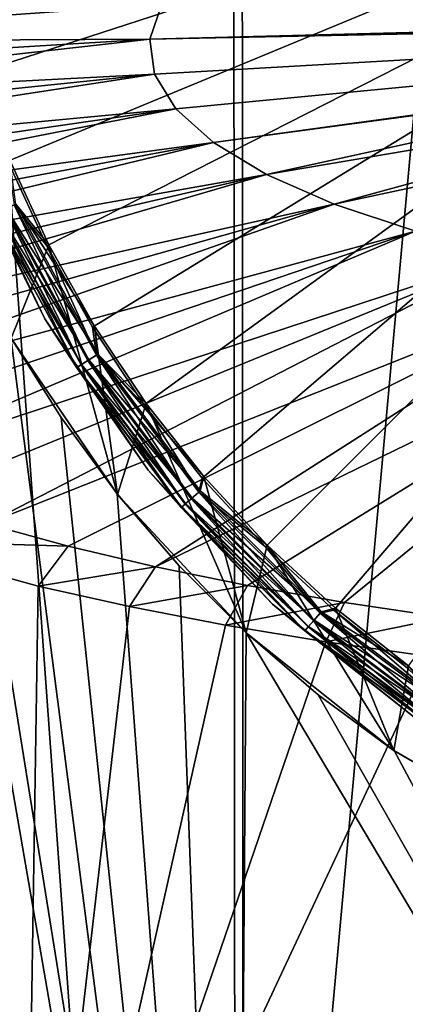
# Model space of a CAD drawing. Header units: millimetres. Extents: x -24 to 24, y 0 to 188.
# Tile 351 of 460: x -2.793 to -1.801, y 153.862 to 156.394. Entities that reach past the tile are written whole.
import ezdxf

# ---------------------------------------------------------------- set-up
doc = ezdxf.new("R2010")
doc.units = ezdxf.units.MM
doc.header["$LTSCALE"] = 58.620611
for name, color, linetype in [('132', 7, 'CONTINUOUS'), ('134', 7, 'CONTINUOUS'), ('135', 7, 'CONTINUOUS'), ('137', 7, 'CONTINUOUS'), ('139', 7, 'CONTINUOUS'), ('141', 7, 'CONTINUOUS'), ('173', 7, 'CONTINUOUS'), ('402', 7, 'CONTINUOUS'), ('500', 7, 'CONTINUOUS'), ('503', 7, 'CONTINUOUS'), ('76', 7, 'CONTINUOUS')]:
    doc.layers.add(name, color=color, linetype=linetype)

msp = doc.modelspace()

# ---------------------------------------------------------------- linework, layer by layer
at = {"layer": '132', "color": 7, "linetype": 'CONTINUOUS'}
for points in [[(-2.8178, 156.0328, 23.55), (-2.8146, 155.575, 23.55), (-2.7176, 155.8153, 23.55), (-2.8178, 156.0328, 23.55)], [(-2.8146, 155.575, 23.55), (-2.5409, 155.1736, 23.55), (-2.7176, 155.8153, 23.55), (-2.8146, 155.575, 23.55)], [(-2.7176, 155.8153, 23.55), (-2.5409, 155.1736, 23.55), (-2.6005, 155.6064, 23.55), (-2.7176, 155.8153, 23.55)], [(-2.6005, 155.6064, 23.55), (-2.5409, 155.1736, 23.55), (-2.4675, 155.4073, 23.55), (-2.6005, 155.6064, 23.55)], [(-2.5409, 155.1736, 23.55), (-2.2105, 154.8175, 23.55), (-2.4675, 155.4073, 23.55), (-2.5409, 155.1736, 23.55)], [(-2.4675, 155.4073, 23.55), (-2.2105, 154.8175, 23.55), (-2.3192, 155.2192, 23.55), (-2.4675, 155.4073, 23.55)], [(-2.3192, 155.2192, 23.55), (-2.2105, 154.8175, 23.55), (-2.1567, 155.0433, 23.55), (-2.3192, 155.2192, 23.55)], [(-2.2105, 154.8175, 23.55), (-1.8308, 154.5147, 23.55), (-2.1567, 155.0433, 23.55), (-2.2105, 154.8175, 23.55)], [(-2.1567, 155.0433, 23.55), (-1.8308, 154.5147, 23.55), (-1.9808, 154.8808, 23.55), (-2.1567, 155.0433, 23.55)], [(-1.9808, 154.8808, 23.55), (-1.8308, 154.5147, 23.55), (-1.7927, 154.7325, 23.55), (-1.9808, 154.8808, 23.55)], [(-1.8308, 154.5147, 23.55), (-1.4101, 154.2719, 23.55), (-1.7927, 154.7325, 23.55), (-1.8308, 154.5147, 23.55)]]:
    msp.add_3dface(points, dxfattribs=at)
at = {"layer": '134', "color": 7, "linetype": 'CONTINUOUS'}
for points in [[(-2.8159, 155.5773, 24.086), (-2.6865, 155.371, 24.1007), (-2.8146, 155.575, 23.55), (-2.8159, 155.5773, 24.086)], [(-2.6865, 155.371, 24.1007), (-2.5418, 155.1747, 24.1164), (-2.8146, 155.575, 23.55), (-2.6865, 155.371, 24.1007)], [(-2.5418, 155.1747, 24.1164), (-2.5409, 155.1736, 23.55), (-2.8146, 155.575, 23.55), (-2.5418, 155.1747, 24.1164)], [(-2.5418, 155.1747, 24.1164), (-2.3827, 154.9898, 24.1327), (-2.5409, 155.1736, 23.55), (-2.5418, 155.1747, 24.1164)], [(-2.3827, 154.9898, 24.1327), (-2.2105, 154.8175, 23.55), (-2.5409, 155.1736, 23.55), (-2.3827, 154.9898, 24.1327)], [(-2.3827, 154.9898, 24.1327), (-2.2102, 154.8172, 24.1491), (-2.2105, 154.8175, 23.55), (-2.3827, 154.9898, 24.1327)], [(-2.2102, 154.8172, 24.1491), (-2.0253, 154.6583, 24.1653), (-2.2105, 154.8175, 23.55), (-2.2102, 154.8172, 24.1491)], [(-2.0253, 154.6583, 24.1653), (-1.8308, 154.5147, 23.55), (-2.2105, 154.8175, 23.55), (-2.0253, 154.6583, 24.1653)], [(-2.0253, 154.6583, 24.1653), (-1.8291, 154.5135, 24.1809), (-1.8308, 154.5147, 23.55), (-2.0253, 154.6583, 24.1653)], [(-1.8291, 154.5135, 24.1809), (-1.4101, 154.2719, 23.55), (-1.8308, 154.5147, 23.55), (-1.8291, 154.5135, 24.1809)], [(-1.8291, 154.5135, 24.1809), (-1.4074, 154.2706, 24.2091), (-1.4101, 154.2719, 23.55), (-1.8291, 154.5135, 24.1809)]]:
    msp.add_3dface(points, dxfattribs=at)
at = {"layer": '135', "color": 7, "linetype": 'CONTINUOUS'}
for points in [[(-2.9717, 156.4866, 24.1559), (-2.9066, 156.2556, 24.1559), (0, 157.2, 24.25), (-2.9717, 156.4866, 24.1559)], [(-2.9066, 156.2556, 24.1559), (-2.8235, 156.0305, 24.1559), (0, 157.2, 24.25), (-2.9066, 156.2556, 24.1559)], [(-2.8235, 156.0305, 24.1559), (-2.7231, 155.8125, 24.1559), (0, 157.2, 24.25), (-2.8235, 156.0305, 24.1559)], [(-2.7231, 155.8125, 24.1559), (-2.6058, 155.6032, 24.1559), (0, 157.2, 24.25), (-2.7231, 155.8125, 24.1559)], [(-2.6058, 155.6032, 24.1559), (-2.4725, 155.4036, 24.1559), (0, 157.2, 24.25), (-2.6058, 155.6032, 24.1559)], [(-2.4725, 155.4036, 24.1559), (-2.3239, 155.2152, 24.1559), (0, 157.2, 24.25), (-2.4725, 155.4036, 24.1559)], [(-2.3239, 155.2152, 24.1559), (-2.161, 155.039, 24.1559), (0, 157.2, 24.25), (-2.3239, 155.2152, 24.1559)], [(-2.161, 155.039, 24.1559), (-1.9848, 154.8761, 24.1559), (0, 157.2, 24.25), (-2.161, 155.039, 24.1559)], [(-1.9848, 154.8761, 24.1559), (-1.7964, 154.7275, 24.1559), (0, 157.2, 24.25), (-1.9848, 154.8761, 24.1559)]]:
    msp.add_3dface(points, dxfattribs=at)
at = {"layer": '137', "color": 7, "linetype": 'CONTINUOUS'}
for points in [[(-2.9323, 156.0492, 23.65), (-2.728, 155.625, 23.65), (-2.9323, 156.0492, 24.0561), (-2.9323, 156.0492, 23.65)], [(-2.9323, 156.0492, 24.0561), (-2.728, 155.625, 23.65), (-2.728, 155.625, 24.0561), (-2.9323, 156.0492, 24.0561)], [(-2.728, 155.625, 23.65), (-2.4628, 155.236, 23.65), (-2.728, 155.625, 24.0561), (-2.728, 155.625, 23.65)], [(-2.728, 155.625, 24.0561), (-2.4628, 155.236, 23.65), (-2.4628, 155.236, 24.0561), (-2.728, 155.625, 24.0561)], [(-2.4628, 155.236, 23.65), (-2.1425, 154.8909, 23.65), (-2.4628, 155.236, 24.0561), (-2.4628, 155.236, 23.65)], [(-2.4628, 155.236, 24.0561), (-2.1425, 154.8909, 23.65), (-2.1425, 154.8909, 24.0561), (-2.4628, 155.236, 24.0561)], [(-2.1425, 154.8909, 23.65), (-1.7745, 154.5973, 23.65), (-2.1425, 154.8909, 24.0561), (-2.1425, 154.8909, 23.65)], [(-2.1425, 154.8909, 24.0561), (-1.7745, 154.5973, 23.65), (-1.7745, 154.5973, 24.0561), (-2.1425, 154.8909, 24.0561)]]:
    msp.add_3dface(points, dxfattribs=at)
at = {"layer": '139', "color": 7, "linetype": 'CONTINUOUS'}
for points in [[(-2.9323, 156.0492, 24.0561), (-2.728, 155.625, 24.0561), (-2.8612, 155.8933, 24.0858), (-2.9323, 156.0492, 24.0561)], [(-2.7231, 155.8125, 24.1559), (-2.8235, 156.0305, 24.1559), (-2.8066, 155.9183, 24.1496), (-2.7231, 155.8125, 24.1559)], [(-2.8492, 155.8988, 24.1129), (-2.6351, 155.5065, 24.1129), (-2.8305, 155.9074, 24.1348), (-2.8492, 155.8988, 24.1129)], [(-2.8305, 155.9074, 24.1348), (-2.6177, 155.5177, 24.1348), (-2.8066, 155.9183, 24.1496), (-2.8305, 155.9074, 24.1348)], [(-2.8305, 155.9074, 24.1348), (-2.6351, 155.5065, 24.1129), (-2.6177, 155.5177, 24.1348), (-2.8305, 155.9074, 24.1348)], [(-2.7231, 155.8125, 24.1559), (-2.8066, 155.9183, 24.1496), (-2.5957, 155.5319, 24.1496), (-2.7231, 155.8125, 24.1559)], [(-2.8066, 155.9183, 24.1496), (-2.6177, 155.5177, 24.1348), (-2.5957, 155.5319, 24.1496), (-2.8066, 155.9183, 24.1496)], [(-2.8612, 155.8933, 24.0858), (-2.6461, 155.4994, 24.0858), (-2.8492, 155.8988, 24.1129), (-2.8612, 155.8933, 24.0858)], [(-2.8612, 155.8933, 24.0858), (-2.728, 155.625, 24.0561), (-2.6461, 155.4994, 24.0858), (-2.8612, 155.8933, 24.0858)], [(-2.8492, 155.8988, 24.1129), (-2.6461, 155.4994, 24.0858), (-2.6351, 155.5065, 24.1129), (-2.8492, 155.8988, 24.1129)], [(-2.6058, 155.6032, 24.1559), (-2.7231, 155.8125, 24.1559), (-2.5957, 155.5319, 24.1496), (-2.6058, 155.6032, 24.1559)], [(-2.728, 155.625, 24.0561), (-2.4628, 155.236, 24.0561), (-2.6461, 155.4994, 24.0858), (-2.728, 155.625, 24.0561)], [(-2.4725, 155.4036, 24.1559), (-2.6058, 155.6032, 24.1559), (-2.5957, 155.5319, 24.1496), (-2.4725, 155.4036, 24.1559)], [(-2.6177, 155.5177, 24.1348), (-2.3517, 155.1623, 24.1348), (-2.5957, 155.5319, 24.1496), (-2.6177, 155.5177, 24.1348)], [(-2.4725, 155.4036, 24.1559), (-2.5957, 155.5319, 24.1496), (-2.3318, 155.1795, 24.1496), (-2.4725, 155.4036, 24.1559)], [(-2.5957, 155.5319, 24.1496), (-2.3517, 155.1623, 24.1348), (-2.3318, 155.1795, 24.1496), (-2.5957, 155.5319, 24.1496)], [(-2.6461, 155.4994, 24.0858), (-2.3772, 155.1401, 24.0858), (-2.6351, 155.5065, 24.1129), (-2.6461, 155.4994, 24.0858)], [(-2.6461, 155.4994, 24.0858), (-2.4628, 155.236, 24.0561), (-2.3772, 155.1401, 24.0858), (-2.6461, 155.4994, 24.0858)], [(-2.6351, 155.5065, 24.1129), (-2.3672, 155.1488, 24.1129), (-2.6177, 155.5177, 24.1348), (-2.6351, 155.5065, 24.1129)], [(-2.6351, 155.5065, 24.1129), (-2.3772, 155.1401, 24.0858), (-2.3672, 155.1488, 24.1129), (-2.6351, 155.5065, 24.1129)], [(-2.6177, 155.5177, 24.1348), (-2.3672, 155.1488, 24.1129), (-2.3517, 155.1623, 24.1348), (-2.6177, 155.5177, 24.1348)], [(-2.3239, 155.2152, 24.1559), (-2.4725, 155.4036, 24.1559), (-2.3318, 155.1795, 24.1496), (-2.3239, 155.2152, 24.1559)], [(-2.4628, 155.236, 24.0561), (-2.1425, 154.8909, 24.0561), (-2.3772, 155.1401, 24.0858), (-2.4628, 155.236, 24.0561)], [(-2.161, 155.039, 24.1559), (-2.3239, 155.2152, 24.1559), (-2.3318, 155.1795, 24.1496), (-2.161, 155.039, 24.1559)], [(-2.3517, 155.1623, 24.1348), (-2.0377, 154.8483, 24.1348), (-2.3318, 155.1795, 24.1496), (-2.3517, 155.1623, 24.1348)], [(-2.161, 155.039, 24.1559), (-2.3318, 155.1795, 24.1496), (-2.0205, 154.8682, 24.1496), (-2.161, 155.039, 24.1559)], [(-2.3318, 155.1795, 24.1496), (-2.0377, 154.8483, 24.1348), (-2.0205, 154.8682, 24.1496), (-2.3318, 155.1795, 24.1496)], [(-2.3772, 155.1401, 24.0858), (-2.0599, 154.8228, 24.0858), (-2.3672, 155.1488, 24.1129), (-2.3772, 155.1401, 24.0858)], [(-2.3772, 155.1401, 24.0858), (-2.1425, 154.8909, 24.0561), (-2.0599, 154.8228, 24.0858), (-2.3772, 155.1401, 24.0858)], [(-2.3672, 155.1488, 24.1129), (-2.0512, 154.8328, 24.1129), (-2.3517, 155.1623, 24.1348), (-2.3672, 155.1488, 24.1129)], [(-2.3672, 155.1488, 24.1129), (-2.0599, 154.8228, 24.0858), (-2.0512, 154.8328, 24.1129), (-2.3672, 155.1488, 24.1129)], [(-2.3517, 155.1623, 24.1348), (-2.0512, 154.8328, 24.1129), (-2.0377, 154.8483, 24.1348), (-2.3517, 155.1623, 24.1348)], [(-1.9848, 154.8761, 24.1559), (-2.161, 155.039, 24.1559), (-2.0205, 154.8682, 24.1496), (-1.9848, 154.8761, 24.1559)], [(-2.1425, 154.8909, 24.0561), (-1.7745, 154.5973, 24.0561), (-2.0599, 154.8228, 24.0858), (-2.1425, 154.8909, 24.0561)], [(-2.0377, 154.8483, 24.1348), (-1.6823, 154.5823, 24.1348), (-2.0205, 154.8682, 24.1496), (-2.0377, 154.8483, 24.1348)], [(-1.9848, 154.8761, 24.1559), (-2.0205, 154.8682, 24.1496), (-1.6681, 154.6043, 24.1496), (-1.9848, 154.8761, 24.1559)], [(-2.0205, 154.8682, 24.1496), (-1.6823, 154.5823, 24.1348), (-1.6681, 154.6043, 24.1496), (-2.0205, 154.8682, 24.1496)], [(-1.7964, 154.7275, 24.1559), (-1.9848, 154.8761, 24.1559), (-1.6681, 154.6043, 24.1496), (-1.7964, 154.7275, 24.1559)], [(-2.0512, 154.8328, 24.1129), (-1.6935, 154.5649, 24.1129), (-2.0377, 154.8483, 24.1348), (-2.0512, 154.8328, 24.1129)], [(-2.0377, 154.8483, 24.1348), (-1.6935, 154.5649, 24.1129), (-1.6823, 154.5823, 24.1348), (-2.0377, 154.8483, 24.1348)], [(-2.0599, 154.8228, 24.0858), (-1.7006, 154.5539, 24.0858), (-2.0512, 154.8328, 24.1129), (-2.0599, 154.8228, 24.0858)], [(-2.0599, 154.8228, 24.0858), (-1.7745, 154.5973, 24.0561), (-1.7006, 154.5539, 24.0858), (-2.0599, 154.8228, 24.0858)], [(-2.0512, 154.8328, 24.1129), (-1.7006, 154.5539, 24.0858), (-1.6935, 154.5649, 24.1129), (-2.0512, 154.8328, 24.1129)]]:
    msp.add_3dface(points, dxfattribs=at)
at = {"layer": '141', "color": 7, "linetype": 'CONTINUOUS'}
for points in [[(-2.728, 155.625, 23.65), (-2.9323, 156.0492, 23.65), (-2.8609, 155.8935, 23.6192), (-2.728, 155.625, 23.65)], [(-2.8178, 156.0328, 23.55), (-2.7176, 155.8153, 23.55), (-2.8025, 155.9201, 23.5549), (-2.8178, 156.0328, 23.55)], [(-2.8279, 155.9086, 23.5691), (-2.6153, 155.5193, 23.5691), (-2.848, 155.8994, 23.5913), (-2.8279, 155.9086, 23.5691)], [(-2.8025, 155.9201, 23.5549), (-2.5918, 155.5343, 23.5549), (-2.8279, 155.9086, 23.5691), (-2.8025, 155.9201, 23.5549)], [(-2.8279, 155.9086, 23.5691), (-2.5918, 155.5343, 23.5549), (-2.6153, 155.5193, 23.5691), (-2.8279, 155.9086, 23.5691)], [(-2.7176, 155.8153, 23.55), (-2.6005, 155.6064, 23.55), (-2.8025, 155.9201, 23.5549), (-2.7176, 155.8153, 23.55)], [(-2.8025, 155.9201, 23.5549), (-2.6005, 155.6064, 23.55), (-2.5918, 155.5343, 23.5549), (-2.8025, 155.9201, 23.5549)], [(-2.848, 155.8994, 23.5913), (-2.6339, 155.5073, 23.5913), (-2.8609, 155.8935, 23.6192), (-2.848, 155.8994, 23.5913)], [(-2.728, 155.625, 23.65), (-2.8609, 155.8935, 23.6192), (-2.6459, 155.4996, 23.6192), (-2.728, 155.625, 23.65)], [(-2.8609, 155.8935, 23.6192), (-2.6339, 155.5073, 23.5913), (-2.6459, 155.4996, 23.6192), (-2.8609, 155.8935, 23.6192)], [(-2.848, 155.8994, 23.5913), (-2.6153, 155.5193, 23.5691), (-2.6339, 155.5073, 23.5913), (-2.848, 155.8994, 23.5913)], [(-2.4628, 155.236, 23.65), (-2.728, 155.625, 23.65), (-2.6459, 155.4996, 23.6192), (-2.4628, 155.236, 23.65)], [(-2.6005, 155.6064, 23.55), (-2.4675, 155.4073, 23.55), (-2.5918, 155.5343, 23.5549), (-2.6005, 155.6064, 23.55)], [(-2.5918, 155.5343, 23.5549), (-2.3284, 155.1824, 23.5549), (-2.6153, 155.5193, 23.5691), (-2.5918, 155.5343, 23.5549)], [(-2.4675, 155.4073, 23.55), (-2.3192, 155.2192, 23.55), (-2.5918, 155.5343, 23.5549), (-2.4675, 155.4073, 23.55)], [(-2.5918, 155.5343, 23.5549), (-2.3192, 155.2192, 23.55), (-2.3284, 155.1824, 23.5549), (-2.5918, 155.5343, 23.5549)], [(-2.6339, 155.5073, 23.5913), (-2.3662, 155.1497, 23.5913), (-2.6459, 155.4996, 23.6192), (-2.6339, 155.5073, 23.5913)], [(-2.4628, 155.236, 23.65), (-2.6459, 155.4996, 23.6192), (-2.3769, 155.1404, 23.6192), (-2.4628, 155.236, 23.65)], [(-2.6459, 155.4996, 23.6192), (-2.3662, 155.1497, 23.5913), (-2.3769, 155.1404, 23.6192), (-2.6459, 155.4996, 23.6192)], [(-2.6153, 155.5193, 23.5691), (-2.3495, 155.1642, 23.5691), (-2.6339, 155.5073, 23.5913), (-2.6153, 155.5193, 23.5691)], [(-2.6339, 155.5073, 23.5913), (-2.3495, 155.1642, 23.5691), (-2.3662, 155.1497, 23.5913), (-2.6339, 155.5073, 23.5913)], [(-2.6153, 155.5193, 23.5691), (-2.3284, 155.1824, 23.5549), (-2.3495, 155.1642, 23.5691), (-2.6153, 155.5193, 23.5691)], [(-2.1425, 154.8909, 23.65), (-2.4628, 155.236, 23.65), (-2.3769, 155.1404, 23.6192), (-2.1425, 154.8909, 23.65)], [(-2.3192, 155.2192, 23.55), (-2.1567, 155.0433, 23.55), (-2.3284, 155.1824, 23.5549), (-2.3192, 155.2192, 23.55)], [(-2.3284, 155.1824, 23.5549), (-2.0176, 154.8716, 23.5549), (-2.3495, 155.1642, 23.5691), (-2.3284, 155.1824, 23.5549)], [(-2.3284, 155.1824, 23.5549), (-2.1567, 155.0433, 23.55), (-2.0176, 154.8716, 23.5549), (-2.3284, 155.1824, 23.5549)], [(-2.3662, 155.1497, 23.5913), (-2.0503, 154.8338, 23.5913), (-2.3769, 155.1404, 23.6192), (-2.3662, 155.1497, 23.5913)], [(-2.1425, 154.8909, 23.65), (-2.3769, 155.1404, 23.6192), (-2.0596, 154.8231, 23.6192), (-2.1425, 154.8909, 23.65)], [(-2.3769, 155.1404, 23.6192), (-2.0503, 154.8338, 23.5913), (-2.0596, 154.8231, 23.6192), (-2.3769, 155.1404, 23.6192)], [(-2.3495, 155.1642, 23.5691), (-2.0358, 154.8505, 23.5691), (-2.3662, 155.1497, 23.5913), (-2.3495, 155.1642, 23.5691)], [(-2.3662, 155.1497, 23.5913), (-2.0358, 154.8505, 23.5691), (-2.0503, 154.8338, 23.5913), (-2.3662, 155.1497, 23.5913)], [(-2.3495, 155.1642, 23.5691), (-2.0176, 154.8716, 23.5549), (-2.0358, 154.8505, 23.5691), (-2.3495, 155.1642, 23.5691)], [(-2.1567, 155.0433, 23.55), (-1.9808, 154.8808, 23.55), (-2.0176, 154.8716, 23.5549), (-2.1567, 155.0433, 23.55)], [(-1.7745, 154.5973, 23.65), (-2.1425, 154.8909, 23.65), (-2.0596, 154.8231, 23.6192), (-1.7745, 154.5973, 23.65)], [(-2.0176, 154.8716, 23.5549), (-1.6657, 154.6082, 23.5549), (-2.0358, 154.8505, 23.5691), (-2.0176, 154.8716, 23.5549)], [(-1.9808, 154.8808, 23.55), (-1.7927, 154.7325, 23.55), (-2.0176, 154.8716, 23.5549), (-1.9808, 154.8808, 23.55)], [(-2.0176, 154.8716, 23.5549), (-1.7927, 154.7325, 23.55), (-1.6657, 154.6082, 23.5549), (-2.0176, 154.8716, 23.5549)], [(-2.0358, 154.8505, 23.5691), (-1.6807, 154.5847, 23.5691), (-2.0503, 154.8338, 23.5913), (-2.0358, 154.8505, 23.5691)], [(-2.0358, 154.8505, 23.5691), (-1.6657, 154.6082, 23.5549), (-1.6807, 154.5847, 23.5691), (-2.0358, 154.8505, 23.5691)], [(-2.0503, 154.8338, 23.5913), (-1.6927, 154.5661, 23.5913), (-2.0596, 154.8231, 23.6192), (-2.0503, 154.8338, 23.5913)], [(-1.7745, 154.5973, 23.65), (-2.0596, 154.8231, 23.6192), (-1.7004, 154.5541, 23.6192), (-1.7745, 154.5973, 23.65)], [(-2.0596, 154.8231, 23.6192), (-1.6927, 154.5661, 23.5913), (-1.7004, 154.5541, 23.6192), (-2.0596, 154.8231, 23.6192)], [(-2.0503, 154.8338, 23.5913), (-1.6807, 154.5847, 23.5691), (-1.6927, 154.5661, 23.5913), (-2.0503, 154.8338, 23.5913)]]:
    msp.add_3dface(points, dxfattribs=at)
at = {"layer": '173', "color": 7, "linetype": 'CONTINUOUS'}
for points in [[(0, 147.642, 255.5309), (0, 178.708, 246.0331), (-2.2342, 178.675, 245.9355), (0, 147.642, 255.5309)], [(-4.4498, 178.5763, 245.6435), (-2.2148, 147.6112, 255.4333), (-2.2342, 178.675, 245.9355), (-4.4498, 178.5763, 245.6435)], [(-2.2148, 147.6112, 255.4333), (0, 147.642, 255.5309), (-2.2342, 178.675, 245.9355), (-2.2148, 147.6112, 255.4333)], [(-4.4108, 147.5191, 255.1411), (-2.2148, 147.6112, 255.4333), (-4.4498, 178.5763, 245.6435), (-4.4108, 147.5191, 255.1411)]]:
    msp.add_3dface(points, dxfattribs=at)
at = {"layer": '402', "color": 7, "linetype": 'CONTINUOUS'}
for points in [[(-2.7831, 152.5232, 155.1192), (-3.8437, 152.636, 155.4884), (-3.1735, 155.0557, 163.155), (-2.7831, 152.5232, 155.1192)], [(-2.7452, 154.9375, 162.7761), (-2.7831, 152.5232, 155.1192), (-3.1735, 155.0557, 163.155), (-2.7452, 154.9375, 162.7761)], [(-2.5107, 154.8851, 162.6076), (-2.7831, 152.5232, 155.1192), (-2.7452, 154.9375, 162.7761), (-2.5107, 154.8851, 162.6076)], [(-2.2638, 154.8373, 162.4542), (-2.7831, 152.5232, 155.1192), (-2.5107, 154.8851, 162.6076), (-2.2638, 154.8373, 162.4542)], [(-2.0057, 154.7945, 162.3167), (-2.7831, 152.5232, 155.1192), (-2.2638, 154.8373, 162.4542), (-2.0057, 154.7945, 162.3167)], [(-1.7381, 154.757, 162.1961), (-2.7831, 152.5232, 155.1192), (-2.0057, 154.7945, 162.3167), (-1.7381, 154.757, 162.1961)], [(-1.685, 152.4472, 154.8703), (-2.7831, 152.5232, 155.1192), (-1.7381, 154.757, 162.1961), (-1.685, 152.4472, 154.8703)]]:
    msp.add_3dface(points, dxfattribs=at)
at = {"layer": '500', "color": 7, "linetype": 'CONTINUOUS'}
for points in [[(-2.6679, 155.0406, 163.0586), (-3.1735, 155.0557, 163.155), (-2.8777, 155.0982, 163.2434), (-2.6679, 155.0406, 163.0586)], [(-2.7452, 154.9375, 162.7761), (-3.1735, 155.0557, 163.155), (-2.6679, 155.0406, 163.0586), (-2.7452, 154.9375, 162.7761)], [(-2.444, 154.9874, 162.8879), (-2.7452, 154.9375, 162.7761), (-2.6679, 155.0406, 163.0586), (-2.444, 154.9874, 162.8879)], [(-2.5107, 154.8851, 162.6076), (-2.7452, 154.9375, 162.7761), (-2.444, 154.9874, 162.8879), (-2.5107, 154.8851, 162.6076)], [(-2.207, 154.9389, 162.7322), (-2.5107, 154.8851, 162.6076), (-2.444, 154.9874, 162.8879), (-2.207, 154.9389, 162.7322)], [(-2.2638, 154.8373, 162.4542), (-2.5107, 154.8851, 162.6076), (-2.207, 154.9389, 162.7322), (-2.2638, 154.8373, 162.4542)], [(-1.958, 154.8954, 162.5923), (-2.2638, 154.8373, 162.4542), (-2.207, 154.9389, 162.7322), (-1.958, 154.8954, 162.5923)], [(-2.0057, 154.7945, 162.3167), (-2.2638, 154.8373, 162.4542), (-1.958, 154.8954, 162.5923), (-2.0057, 154.7945, 162.3167)], [(-1.6985, 154.8571, 162.4694), (-2.0057, 154.7945, 162.3167), (-1.958, 154.8954, 162.5923), (-1.6985, 154.8571, 162.4694)], [(-1.7381, 154.757, 162.1961), (-2.0057, 154.7945, 162.3167), (-1.6985, 154.8571, 162.4694), (-1.7381, 154.757, 162.1961)]]:
    msp.add_3dface(points, dxfattribs=at)
at = {"layer": '503', "color": 7, "linetype": 'CONTINUOUS'}
for points in [[(-3.7924, 156.3373, 167.184), (-3.6845, 156.4153, 167.4301), (-2.4274, 156.4345, 167.1545), (-3.7924, 156.3373, 167.184)], [(-2.4581, 156.3445, 166.8439), (-3.7924, 156.3373, 167.184), (-2.4274, 156.4345, 167.1545), (-2.4581, 156.3445, 166.8439)], [(-2.4581, 156.3445, 166.8439), (-2.4274, 156.4345, 167.1545), (-0.4573, 156.3958, 166.771), (-2.4581, 156.3445, 166.8439)], [(-0.3845, 156.3953, 166.7666), (-2.4581, 156.3445, 166.8439), (-0.4573, 156.3958, 166.771), (-0.3845, 156.3953, 166.7666)], [(-0.3229, 156.3949, 166.7635), (-2.4581, 156.3445, 166.8439), (-0.3845, 156.3953, 166.7666), (-0.3229, 156.3949, 166.7635)], [(-0.2604, 156.3946, 166.7609), (-2.4581, 156.3445, 166.8439), (-0.3229, 156.3949, 166.7635), (-0.2604, 156.3946, 166.7609)], [(-0.1968, 156.3943, 166.7588), (-2.4581, 156.3445, 166.8439), (-0.2604, 156.3946, 166.7609), (-0.1968, 156.3943, 166.7588)], [(-0.1321, 156.3942, 166.7573), (-2.4581, 156.3445, 166.8439), (-0.1968, 156.3943, 166.7588), (-0.1321, 156.3942, 166.7573)], [(-0.0663, 156.394, 166.7564), (-2.4581, 156.3445, 166.8439), (-0.1321, 156.3942, 166.7573), (-0.0663, 156.394, 166.7564)], [(0.0005, 156.394, 166.7561), (-2.446, 156.2541, 166.5321), (-2.4581, 156.3445, 166.8439), (0.0005, 156.394, 166.7561)], [(0.0005, 156.394, 166.7561), (-2.4581, 156.3445, 166.8439), (-0.0663, 156.394, 166.7564), (0.0005, 156.394, 166.7561)], [(0.0005, 156.394, 166.7561), (-2.3912, 156.1649, 166.2246), (-2.446, 156.2541, 166.5321), (0.0005, 156.394, 166.7561)], [(0.0005, 156.394, 166.7561), (-2.2946, 156.0785, 165.9268), (-2.3912, 156.1649, 166.2246), (0.0005, 156.394, 166.7561)], [(-2.2946, 156.0785, 165.9268), (0.0005, 156.394, 166.7561), (-0.9595, 156.2588, 166.3373), (-2.2946, 156.0785, 165.9268)], [(-3.9506, 156.176, 166.6748), (-3.8812, 156.2574, 166.9317), (-2.4581, 156.3445, 166.8439), (-3.9506, 156.176, 166.6748)], [(-2.446, 156.2541, 166.5321), (-3.9506, 156.176, 166.6748), (-2.4581, 156.3445, 166.8439), (-2.446, 156.2541, 166.5321)], [(-3.8812, 156.2574, 166.9317), (-3.7924, 156.3373, 167.184), (-2.4581, 156.3445, 166.8439), (-3.8812, 156.2574, 166.9317)], [(-4.0304, 156.0104, 166.1505), (-4.0004, 156.0935, 166.4139), (-2.446, 156.2541, 166.5321), (-4.0304, 156.0104, 166.1505)], [(-2.3912, 156.1649, 166.2246), (-4.0304, 156.0104, 166.1505), (-2.446, 156.2541, 166.5321), (-2.3912, 156.1649, 166.2246)], [(-4.0004, 156.0935, 166.4139), (-3.9506, 156.176, 166.6748), (-2.446, 156.2541, 166.5321), (-4.0004, 156.0935, 166.4139)], [(-2.1581, 155.9964, 165.6437), (-2.2946, 156.0785, 165.9268), (-0.9595, 156.2588, 166.3373), (-2.1581, 155.9964, 165.6437)], [(-0.9595, 156.1992, 166.1412), (-2.1581, 155.9964, 165.6437), (-0.9595, 156.2588, 166.3373), (-0.9595, 156.1992, 166.1412)], [(-1.9839, 155.92, 165.3804), (-2.1581, 155.9964, 165.6437), (-0.9595, 156.1992, 166.1412), (-1.9839, 155.92, 165.3804)], [(-0.9595, 156.1397, 165.9489), (-1.9839, 155.92, 165.3804), (-0.9595, 156.1992, 166.1412), (-0.9595, 156.1397, 165.9489)], [(-4.0303, 155.8436, 165.6215), (-4.0403, 155.9269, 165.886), (-2.3912, 156.1649, 166.2246), (-4.0303, 155.8436, 165.6215)], [(-4.0403, 155.9269, 165.886), (-4.0304, 156.0104, 166.1505), (-2.3912, 156.1649, 166.2246), (-4.0403, 155.9269, 165.886)], [(-2.2946, 156.0785, 165.9268), (-4.0303, 155.8436, 165.6215), (-2.3912, 156.1649, 166.2246), (-2.2946, 156.0785, 165.9268)], [(-1.7751, 155.8507, 165.1414), (-1.9839, 155.92, 165.3804), (-0.9595, 156.1397, 165.9489), (-1.7751, 155.8507, 165.1414)], [(-4.0004, 155.7607, 165.3582), (-4.0303, 155.8436, 165.6215), (-2.2946, 156.0785, 165.9268), (-4.0004, 155.7607, 165.3582)], [(-3.9506, 155.6787, 165.0974), (-4.0004, 155.7607, 165.3582), (-2.2946, 156.0785, 165.9268), (-3.9506, 155.6787, 165.0974)], [(-2.1581, 155.9964, 165.6437), (-3.9506, 155.6787, 165.0974), (-2.2946, 156.0785, 165.9268), (-2.1581, 155.9964, 165.6437)], [(-3.8812, 155.5979, 164.8402), (-3.9506, 155.6787, 165.0974), (-2.1581, 155.9964, 165.6437), (-3.8812, 155.5979, 164.8402)], [(-3.7923, 155.5187, 164.5877), (-3.8812, 155.5979, 164.8402), (-2.1581, 155.9964, 165.6437), (-3.7923, 155.5187, 164.5877)], [(-1.9839, 155.92, 165.3804), (-3.7923, 155.5187, 164.5877), (-2.1581, 155.9964, 165.6437), (-1.9839, 155.92, 165.3804)], [(-3.6844, 155.4415, 164.3414), (-3.7923, 155.5187, 164.5877), (-1.9839, 155.92, 165.3804), (-3.6844, 155.4415, 164.3414)], [(-3.558, 155.3667, 164.1025), (-3.6844, 155.4415, 164.3414), (-1.9839, 155.92, 165.3804), (-3.558, 155.3667, 164.1025)], [(-1.7751, 155.8507, 165.1414), (-3.558, 155.3667, 164.1025), (-1.9839, 155.92, 165.3804), (-1.7751, 155.8507, 165.1414)], [(-3.4133, 155.2945, 163.8719), (-3.558, 155.3667, 164.1025), (-1.7751, 155.8507, 165.1414), (-3.4133, 155.2945, 163.8719)], [(-3.2513, 155.2255, 163.6511), (-3.4133, 155.2945, 163.8719), (-1.7751, 155.8507, 165.1414), (-3.2513, 155.2255, 163.6511)], [(-1.5354, 155.7896, 164.931), (-3.2513, 155.2255, 163.6511), (-1.7751, 155.8507, 165.1414), (-1.5354, 155.7896, 164.931)], [(-3.0725, 155.16, 163.4413), (-3.2513, 155.2255, 163.6511), (-1.5354, 155.7896, 164.931), (-3.0725, 155.16, 163.4413)], [(-2.8777, 155.0982, 163.2434), (-3.0725, 155.16, 163.4413), (-1.5354, 155.7896, 164.931), (-2.8777, 155.0982, 163.2434)], [(-1.2688, 155.7379, 164.7527), (-2.8777, 155.0982, 163.2434), (-1.5354, 155.7896, 164.931), (-1.2688, 155.7379, 164.7527)], [(-2.6679, 155.0406, 163.0586), (-2.8777, 155.0982, 163.2434), (-1.2688, 155.7379, 164.7527), (-2.6679, 155.0406, 163.0586)], [(-2.444, 154.9874, 162.8879), (-2.6679, 155.0406, 163.0586), (-1.2688, 155.7379, 164.7527), (-2.444, 154.9874, 162.8879)], [(-0.9595, 155.7095, 164.6459), (-2.444, 154.9874, 162.8879), (-1.2688, 155.7379, 164.7527), (-0.9595, 155.7095, 164.6459)], [(-2.207, 154.9389, 162.7322), (-2.444, 154.9874, 162.8879), (-0.9595, 155.7095, 164.6459), (-2.207, 154.9389, 162.7322)], [(-1.958, 154.8954, 162.5923), (-2.207, 154.9389, 162.7322), (-0.9595, 155.7095, 164.6459), (-1.958, 154.8954, 162.5923)], [(-1.6985, 154.8571, 162.4694), (-1.958, 154.8954, 162.5923), (-0.9595, 155.7095, 164.6459), (-1.6985, 154.8571, 162.4694)]]:
    msp.add_3dface(points, dxfattribs=at)
at = {"layer": '76', "color": 7, "linetype": 'CONTINUOUS'}
for points in [[(-2.2375, 151.1, -24.1466), (-4.4559, 151.1, -23.8371), (-2.2471, 163.3645, -24.1457), (-2.2375, 151.1, -24.1466)], [(-2.2471, 163.3645, -24.1457), (-4.4559, 151.1, -23.8371), (-3.3646, 163.3645, -24.0155), (-2.2471, 163.3645, -24.1457)], [(-1.1248, 163.3645, -24.2239), (-2.2375, 151.1, -24.1466), (-2.2471, 163.3645, -24.1457), (-1.1248, 163.3645, -24.2239)], [(0, 163.3645, -24.25), (0, 151.1, -24.25), (-2.2375, 151.1, -24.1466), (0, 163.3645, -24.25)], [(0, 163.3645, -24.25), (-2.2375, 151.1, -24.1466), (-1.1248, 163.3645, -24.2239), (0, 163.3645, -24.25)], [(-4.4559, 151.1, 23.8371), (-2.2375, 151.1, 24.1466), (-3.1691, 156.4792, 24.042), (-4.4559, 151.1, 23.8371)], [(-3.1691, 156.4792, 24.042), (-2.2375, 151.1, 24.1466), (-3.0265, 156.0155, 24.0604), (-3.1691, 156.4792, 24.042)], [(-3.0265, 156.0155, 24.0604), (-2.2375, 151.1, 24.1466), (-2.8159, 155.5773, 24.086), (-3.0265, 156.0155, 24.0604)], [(-2.8159, 155.5773, 24.086), (-2.2375, 151.1, 24.1466), (-2.6865, 155.371, 24.1007), (-2.8159, 155.5773, 24.086)], [(-2.6865, 155.371, 24.1007), (-2.2375, 151.1, 24.1466), (-2.5418, 155.1747, 24.1164), (-2.6865, 155.371, 24.1007)], [(-2.5418, 155.1747, 24.1164), (-2.2375, 151.1, 24.1466), (-2.3827, 154.9898, 24.1327), (-2.5418, 155.1747, 24.1164)], [(-2.3827, 154.9898, 24.1327), (-2.2375, 151.1, 24.1466), (-2.2102, 154.8172, 24.1491), (-2.3827, 154.9898, 24.1327)], [(-2.2375, 151.1, 24.1466), (0, 151.1, 24.25), (-2.2102, 154.8172, 24.1491), (-2.2375, 151.1, 24.1466)], [(-2.2102, 154.8172, 24.1491), (0, 151.1, 24.25), (-2.0253, 154.6583, 24.1653), (-2.2102, 154.8172, 24.1491)], [(-2.0253, 154.6583, 24.1653), (0, 151.1, 24.25), (-1.8291, 154.5135, 24.1809), (-2.0253, 154.6583, 24.1653)], [(-1.8291, 154.5135, 24.1809), (0, 151.1, 24.25), (-1.4074, 154.2706, 24.2091), (-1.8291, 154.5135, 24.1809)]]:
    msp.add_3dface(points, dxfattribs=at)

doc.saveas('drawing.dxf')
